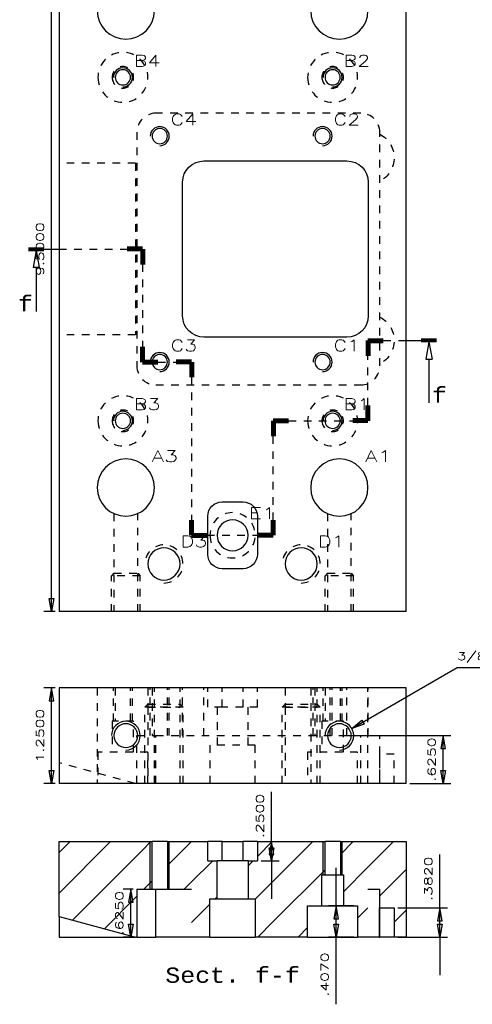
# Model space of a CAD drawing. Header units: inches. Extents: x 3 to 351, y 4 to 271.
# Tile 407 of 530: x 230 to 236, y 123 to 136. Entities that reach past the tile are written whole.
import ezdxf
from ezdxf.enums import TextEntityAlignment as Align

# ---------------------------------------------------------------- set-up
doc = ezdxf.new("R2010")
doc.units = ezdxf.units.IN
doc.header["$LTSCALE"] = 0.5
doc.header["$MEASUREMENT"] = 0
doc.linetypes.add('DIVIDE', pattern=[0.393701, 0.19685, -0.098425, 0, -0.098425])
doc.linetypes.add('HIDDEN', pattern=[0.225, 0.15, -0.075])
doc.layers.add('MFB', color=7, linetype='Continuous')
doc.layers.add('STR_1', color=7, linetype='Continuous')
doc.styles.add('VERO0-Simplex', font='simplex_.ttf')
doc.styles.add('VERO2-Courier New', font='cour.ttf')

# ---------------------------------------------------------------- blocks, each defined once
blk = doc.blocks.new('ArrowheadClosed')
at = {"color": 0}
for p, q in [((0, 0), (-1, 0.176)), ((-1, 0.176), (-1, -0.176)), ((-1, -0.176), (0, 0))]:
    blk.add_line(p, q, dxfattribs=at)
blk = doc.blocks.new('ArrowheadSection')
at = {"color": 0}
for p, q in [((0, 1), (-1, 1)), ((0, 0.5), (-1, 0.5)), ((0, 0), (-1, 0)), ((0, -0.5), (-1, -0.5)), ((0, -1), (-1, -1))]:
    blk.add_line(p, q, dxfattribs=at)
blk = doc.blocks.new('ArrowheadSectionClosed')
at = {"color": 0}
for p, q in [((0, 0.02), (-1, 0.02)), ((0, 0.01), (-1, 0.01)), ((0, 0), (-1, 0)), ((0, -0.01), (-1, -0.01)), ((0, -0.02), (-1, -0.02)), ((-0.5, -0.02), (-0.7, -0.298)), ((-0.5, -0.02), (-0.3, -0.298)), ((-0.7, -0.298), (-0.3, -0.298)), ((-0.5, -0.298), (-0.5, -1))]:
    blk.add_line(p, q, dxfattribs=at)

msp = doc.modelspace()

# ---------------------------------------------------------------- linework, layer by layer
at = {"layer": 'MFB', "color": 56, "linetype": 'Continuous'}
for p, q in [((234.243, 126.533), (235.624, 127.331)), ((235.624, 127.331), (237.044, 127.331)), ((234.131, 126.44), (235.542, 126.44)), ((235.442, 125.815), (235.442, 126.44)), ((235.006, 125.815), (235.542, 125.815)), ((233.19, 125.052), (233.19, 125.703)), ((233.056, 125.052), (233.29, 125.052)), ((233.19, 124.802), (233.19, 125.052)), ((235.399, 124.184), (235.399, 124.881)), ((233.056, 124.802), (233.29, 124.802)), ((233.19, 124.802), (233.19, 124.302)), ((234.04, 124.209), (234.04, 124.709)), ((231.376, 124.427), (231.247, 124.427)), ((231.347, 123.802), (231.347, 124.427)), ((234.271, 124.209), (233.94, 124.209)), ((234.04, 123.802), (234.04, 124.209)), ((234.849, 124.184), (235.499, 124.184)), ((235.399, 123.802), (235.399, 124.184)), ((231.376, 123.802), (231.247, 123.802)), ((234.271, 123.802), (233.94, 123.802)), ((234.04, 122.92), (234.04, 123.802)), ((234.849, 123.802), (235.499, 123.802)), ((235.399, 123.802), (235.399, 123.302))]:
    msp.add_line(p, q, dxfattribs=at)
at = {"layer": 'MFB', "color": 190, "linetype": 'Continuous'}
for p, q in [((231.08, 125.052), (230.406, 124.377)), ((230.55, 125.052), (230.406, 124.908)), ((230.406, 124.07), (230.406, 125.052)), ((230.406, 125.052), (231.5, 125.052)), ((231.611, 125.052), (231.5, 124.941)), ((231.5, 125.052), (231.625, 125.052)), ((231.625, 124.427), (231.625, 125.052)), ((231.826, 125.052), (231.625, 125.052)), ((232.141, 125.052), (231.826, 124.737)), ((231.826, 125.052), (231.826, 124.427)), ((231.826, 125.052), (232.143, 125.052)), ((232.143, 125.052), (232.356, 125.052)), ((232.356, 124.802), (232.356, 125.052)), ((232.543, 125.052), (232.356, 125.052)), ((232.543, 125.052), (232.818, 125.052)), ((233.006, 125.052), (232.818, 125.052)), ((233.202, 125.052), (233.006, 124.856)), ((233.006, 125.052), (233.214, 125.052)), ((233.006, 125.052), (233.006, 124.802)), ((233.732, 125.052), (233.214, 124.534)), ((233.214, 125.052), (233.893, 125.052)), ((233.893, 124.616), (233.893, 125.052)), ((234.094, 125.052), (233.893, 125.052)), ((234.262, 125.052), (234.094, 124.883)), ((234.094, 125.052), (234.094, 124.616)), ((234.094, 125.052), (234.456, 125.052)), ((234.793, 125.052), (234.456, 124.715)), ((234.456, 125.052), (234.956, 125.052)), ((234.956, 125.052), (234.956, 123.802)), ((231.5, 124.941), (230.582, 124.023)), ((232.421, 124.802), (232.143, 124.524)), ((232.356, 124.802), (232.478, 124.802)), ((232.478, 124.302), (232.478, 124.802)), ((232.884, 124.802), (232.478, 124.802)), ((232.952, 124.802), (232.884, 124.734)), ((232.884, 124.802), (232.884, 124.302)), ((232.884, 124.802), (233.006, 124.802)), ((233.893, 124.682), (233.214, 124.004)), ((233.853, 124.209), (233.853, 124.616)), ((233.853, 124.616), (233.893, 124.616)), ((233.893, 124.616), (234.094, 124.616)), ((234.094, 124.616), (234.134, 124.616)), ((234.456, 124.715), (234.134, 124.393)), ((234.134, 124.616), (234.134, 124.209)), ((234.956, 124.685), (234.611, 124.34)), ((231.625, 124.536), (231.516, 124.427)), ((232.143, 124.524), (232.046, 124.427)), ((233.214, 124.534), (232.978, 124.298)), ((231.426, 124.427), (231.426, 123.802)), ((231.426, 124.427), (231.5, 124.427)), ((231.5, 124.427), (231.625, 124.427)), ((231.625, 124.427), (231.826, 124.427)), ((231.826, 124.427), (232.143, 124.427)), ((234.456, 124.427), (234.611, 124.427)), ((234.611, 124.184), (234.611, 124.427)), ((231.426, 124.337), (231, 123.911)), ((232.384, 124.234), (232.143, 123.994)), ((232.384, 123.802), (232.384, 124.302)), ((232.384, 124.302), (232.478, 124.302)), ((232.478, 124.328), (232.452, 124.302)), ((232.478, 124.302), (232.884, 124.302)), ((232.884, 124.302), (232.978, 124.302)), ((232.978, 124.302), (232.978, 123.802)), ((233.665, 123.802), (233.665, 124.209)), ((233.665, 124.209), (233.853, 124.209)), ((233.853, 124.209), (234.134, 124.209)), ((234.134, 124.209), (234.321, 124.209)), ((234.321, 124.209), (234.321, 123.802)), ((234.456, 124.185), (234.321, 124.05)), ((234.609, 124.184), (234.611, 124.184)), ((234.609, 123.802), (234.609, 124.184)), ((234.611, 124.184), (234.799, 124.184)), ((234.611, 123.802), (234.611, 124.184)), ((234.799, 124.184), (234.799, 123.802)), ((234.956, 124.154), (234.799, 123.998)), ((230.406, 124.07), (231.406, 123.802)), ((230.406, 124.07), (230.406, 123.802)), ((233.214, 124.004), (233.012, 123.802)), ((233.665, 123.925), (233.543, 123.802)), ((230.406, 123.802), (231.406, 123.802)), ((231.426, 123.802), (231.406, 123.802)), ((231.426, 123.806), (231.421, 123.802)), ((231.426, 123.802), (231.676, 123.802)), ((232.143, 123.802), (231.676, 123.802)), ((232.384, 123.802), (232.143, 123.802)), ((232.384, 123.802), (232.978, 123.802)), ((233.214, 123.802), (232.978, 123.802)), ((233.665, 123.802), (233.214, 123.802)), ((233.665, 123.802), (234.321, 123.802)), ((234.456, 123.802), (234.321, 123.802)), ((234.609, 123.802), (234.456, 123.802)), ((234.609, 123.802), (234.611, 123.802)), ((234.799, 123.802), (234.611, 123.802)), ((234.956, 123.802), (234.799, 123.802))]:
    msp.add_line(p, q, dxfattribs=at)
at = {"layer": 'MFB', "color": 2, "linetype": 'Continuous'}
for p, q in [((231.601, 124.427), (231.601, 125.052)), ((231.851, 124.427), (231.851, 125.052)), ((233.868, 124.616), (233.868, 125.052)), ((234.118, 124.616), (234.118, 125.052))]:
    msp.add_line(p, q, dxfattribs=at)
at = {"layer": 'MFB', "color": 96, "linetype": 'Continuous'}
for p, q in [((232.543, 124.802), (232.543, 125.052)), ((232.818, 124.802), (232.818, 125.052)), ((231.676, 123.802), (231.676, 124.427))]:
    msp.add_line(p, q, dxfattribs=at)
at = {"layer": 'STR_1', "color": 56, "linetype": 'Continuous'}
for p, q in [((230.306, 128.065), (230.306, 137.565)), ((230.356, 128.065), (230.206, 128.065)), ((230.356, 127.065), (230.206, 127.065)), ((230.306, 125.815), (230.306, 127.065)), ((230.356, 125.815), (230.206, 125.815))]:
    msp.add_line(p, q, dxfattribs=at)
at = {"layer": 'STR_1', "color": 190, "linetype": 'Continuous'}
for p, q in [((230.406, 137.565), (230.406, 128.065)), ((234.956, 128.065), (234.956, 137.565)), ((232.306, 133.97), (234.181, 133.97)), ((232.026, 131.94), (232.026, 133.69)), ((234.461, 133.69), (234.461, 131.94)), ((234.181, 131.66), (232.306, 131.66)), ((232.543, 129.502), (232.818, 129.502)), ((232.356, 128.815), (232.356, 129.315)), ((233.006, 129.315), (233.006, 128.815)), ((232.818, 128.627), (232.543, 128.627)), ((234.956, 128.065), (230.406, 128.065)), ((230.406, 127.065), (230.406, 125.815)), ((234.956, 127.065), (230.406, 127.065)), ((234.956, 125.815), (234.956, 127.065)), ((234.956, 125.815), (230.406, 125.815))]:
    msp.add_line(p, q, dxfattribs=at)
at = {"layer": 'STR_1', "color": 254, "linetype": 'HIDDEN'}
for p, q in [((234.361, 134.595), (231.676, 134.595)), ((231.426, 134.345), (231.426, 131.285)), ((234.611, 131.285), (234.611, 134.345)), ((231.406, 133.94), (230.406, 133.94)), ((231.406, 133.94), (231.406, 131.69)), ((231.406, 131.69), (230.406, 131.69)), ((231.676, 131.035), (234.361, 131.035)), ((231.124, 129.349), (231.124, 128.065)), ((231.437, 128.065), (231.437, 129.349)), ((233.924, 129.349), (233.924, 128.065)), ((234.237, 128.065), (234.237, 129.349)), ((231.124, 128.568), (231.093, 128.536)), ((231.093, 128.065), (231.093, 128.536)), ((231.468, 128.536), (231.093, 128.536)), ((231.124, 128.568), (231.437, 128.568)), ((231.437, 128.568), (231.468, 128.536)), ((231.468, 128.065), (231.468, 128.536)), ((233.924, 128.568), (233.893, 128.536)), ((233.893, 128.065), (233.893, 128.536)), ((234.268, 128.536), (233.893, 128.536)), ((233.924, 128.568), (234.237, 128.568)), ((234.237, 128.568), (234.268, 128.536)), ((234.268, 128.065), (234.268, 128.536)), ((230.906, 127.065), (230.906, 125.815)), ((231.118, 126.629), (231.118, 127.065)), ((231.143, 127.065), (231.143, 126.629)), ((231.344, 126.629), (231.344, 127.065)), ((231.368, 126.629), (231.368, 127.065)), ((231.57, 127.065), (231.57, 126.815)), ((231.601, 126.44), (231.601, 127.065)), ((231.625, 127.065), (231.625, 126.44)), ((231.656, 125.815), (231.656, 127.065)), ((231.826, 126.44), (231.826, 127.065)), ((231.851, 126.44), (231.851, 127.065)), ((231.992, 126.815), (231.992, 127.065)), ((232.026, 126.44), (232.026, 127.065)), ((232.306, 126.44), (232.306, 127.065)), ((232.356, 126.815), (232.356, 127.065)), ((232.543, 126.815), (232.543, 127.065)), ((232.818, 126.815), (232.818, 127.065)), ((233.006, 126.815), (233.006, 127.065)), ((233.37, 127.065), (233.37, 126.815)), ((233.706, 127.065), (233.706, 125.815)), ((233.736, 126.44), (233.736, 127.065)), ((233.76, 127.065), (233.76, 126.44)), ((233.792, 126.815), (233.792, 127.065)), ((233.868, 126.629), (233.868, 127.065)), ((233.893, 127.065), (233.893, 126.629)), ((233.961, 126.44), (233.961, 127.065)), ((233.986, 126.44), (233.986, 127.065)), ((234.094, 126.629), (234.094, 127.065)), ((234.118, 126.629), (234.118, 127.065)), ((234.181, 126.44), (234.181, 127.065)), ((234.456, 125.815), (234.456, 127.065)), ((234.461, 126.44), (234.461, 127.065)), ((231.57, 126.854), (231.531, 126.815)), ((231.531, 125.815), (231.531, 126.815)), ((232.031, 126.815), (231.531, 126.815)), ((231.57, 126.854), (231.992, 126.854)), ((231.57, 126.815), (231.992, 126.815)), ((231.57, 126.815), (231.57, 125.815)), ((231.992, 126.854), (232.031, 126.815)), ((231.992, 125.815), (231.992, 126.815)), ((232.031, 125.815), (232.031, 126.815)), ((232.543, 126.815), (232.356, 126.815)), ((232.478, 126.815), (232.478, 126.315)), ((232.818, 126.815), (232.543, 126.815)), ((233.006, 126.815), (232.818, 126.815)), ((232.884, 126.315), (232.884, 126.815)), ((233.37, 126.854), (233.331, 126.815)), ((233.331, 125.815), (233.331, 126.815)), ((233.831, 126.815), (233.331, 126.815)), ((233.37, 126.854), (233.792, 126.854)), ((233.37, 126.815), (233.792, 126.815)), ((233.37, 126.815), (233.37, 125.815)), ((233.792, 126.854), (233.831, 126.815)), ((233.792, 125.815), (233.792, 126.815)), ((233.831, 125.815), (233.831, 126.815)), ((231.103, 126.629), (231.103, 126.222)), ((231.384, 126.629), (231.103, 126.629)), ((231.384, 126.222), (231.384, 126.629)), ((233.853, 126.629), (233.853, 126.222)), ((234.134, 126.629), (233.853, 126.629)), ((234.134, 126.222), (234.134, 126.629)), ((231.426, 126.44), (231.676, 126.44)), ((231.426, 125.815), (231.426, 126.44)), ((231.676, 125.815), (231.676, 126.44)), ((231.676, 126.44), (234.361, 126.44)), ((234.361, 126.44), (234.611, 126.44)), ((234.361, 125.815), (234.361, 126.44)), ((234.611, 126.197), (234.611, 126.44)), ((232.384, 126.315), (232.384, 125.815)), ((232.978, 126.315), (232.384, 126.315)), ((232.978, 125.815), (232.978, 126.315)), ((230.915, 126.222), (230.915, 125.815)), ((231.571, 126.222), (230.915, 126.222)), ((231.571, 125.815), (231.571, 126.222)), ((233.665, 126.222), (233.665, 125.815)), ((234.321, 126.222), (233.665, 126.222)), ((234.321, 125.815), (234.321, 126.222)), ((234.609, 126.197), (234.609, 125.815)), ((234.609, 126.197), (234.611, 126.197)), ((234.611, 125.815), (234.611, 126.197)), ((234.799, 126.197), (234.611, 126.197)), ((234.799, 125.815), (234.799, 126.197)), ((231.406, 125.815), (230.406, 126.083))]:
    msp.add_line(p, q, dxfattribs=at)
at = {"layer": 'STR_1', "color": 100, "linetype": 'Continuous'}
for p, q in [((230.005, 132.815), (230.405, 132.815)), ((234.956, 131.617), (235.356, 131.617))]:
    msp.add_line(p, q, dxfattribs=at)
at = {"layer": 'STR_1', "color": 100, "linetype": 'DIVIDE'}
for p, q in [((230.405, 132.815), (231.5, 132.815)), ((231.5, 132.815), (231.5, 131.335)), ((234.456, 130.565), (234.456, 131.617)), ((234.456, 131.617), (234.956, 131.617)), ((231.5, 131.335), (232.143, 131.335)), ((232.143, 131.335), (232.143, 129.065)), ((233.214, 129.065), (233.214, 130.565)), ((233.214, 130.565), (234.456, 130.565)), ((232.143, 129.065), (233.214, 129.065))]:
    msp.add_line(p, q, dxfattribs=at)
at = {"layer": 'STR_1', "color": 190, "linetype": 'Continuous', "extrusion": (0, 0, -1)}
for centre, radius in [((-231.281, 135.94), 0.375), ((-234.081, 135.94), 0.375), ((-231.243, 135.065), 0.1), ((-233.993, 135.065), 0.1), ((-231.726, 134.295), 0.1), ((-233.861, 134.295), 0.1), ((-231.726, 131.335), 0.1), ((-233.861, 131.335), 0.1), ((-231.243, 130.565), 0.1), ((-233.993, 130.565), 0.1), ((-231.281, 129.69), 0.375), ((-234.081, 129.69), 0.375), ((-232.681, 129.065), 0.203), ((-231.781, 128.69), 0.211), ((-233.581, 128.69), 0.211), ((-231.281, 126.44), 0.156), ((-234.081, 126.44), 0.156)]:
    msp.add_circle(centre, radius, dxfattribs=at)
at = {"layer": 'STR_1', "color": 254, "linetype": 'HIDDEN', "extrusion": (0, 0, -1)}
for centre, radius in [((-231.243, 135.065), 0.328), ((-233.993, 135.065), 0.328), ((-231.243, 135.065), 0.141), ((-233.993, 135.065), 0.141), ((-231.243, 130.565), 0.328), ((-233.993, 130.565), 0.328), ((-231.243, 130.565), 0.141), ((-233.993, 130.565), 0.141), ((-232.681, 129.065), 0.297)]:
    msp.add_circle(centre, radius, dxfattribs=at)
at = {"layer": 'STR_1', "color": 2, "linetype": 'Continuous'}
for centre, radius in [((231.243, 135.065), 0.125), ((233.993, 135.065), 0.125), ((231.726, 134.295), 0.125), ((233.861, 134.295), 0.125), ((231.726, 131.335), 0.125), ((233.861, 131.335), 0.125), ((231.243, 130.565), 0.125), ((233.993, 130.565), 0.125), ((231.281, 126.44), 0.188), ((234.081, 126.44), 0.188)]:
    msp.add_arc(centre, radius, 270, 180, dxfattribs=at)
at = {"layer": 'STR_1', "color": 254, "linetype": 'HIDDEN'}
for centre, start, end in [((231.676, 134.345), 90, 180), ((234.361, 134.345), 0, 90), ((234.361, 134.345), 354.25, 0), ((231.676, 131.285), 180, 270), ((234.361, 131.285), 270, 0), ((234.361, 131.285), 0, 5.75), ((231.781, 128.69), 270, 180), ((233.581, 128.69), 270, 180)]:
    msp.add_arc(centre, 0.25, start, end, dxfattribs=at)
at = {"layer": 'STR_1', "color": 254, "linetype": 'HIDDEN', "extrusion": (0, 0, -1)}
for centre, start, end in [((-234.456, 134.012), 116.5674, 116.802), ((-234.456, 134.012), 116.802, 243.198), ((-234.456, 131.617), 116.802, 243.198), ((-234.456, 131.617), 243.198, 243.4326)]:
    msp.add_arc(centre, 0.344, start, end, dxfattribs=at)
at = {"layer": 'STR_1', "color": 190, "linetype": 'Continuous', "extrusion": (0, 0, -1)}
for centre, radius, start, end in [((-232.306, 133.69), 0.28, 0, 90), ((-234.181, 133.69), 0.28, 90, 180), ((-232.306, 131.94), 0.28, 270, 0), ((-234.181, 131.94), 0.28, 180, 270), ((-232.543, 129.315), 0.188, 0, 90), ((-232.818, 129.315), 0.188, 90, 180), ((-232.543, 128.815), 0.188, 270, 0), ((-232.818, 128.815), 0.188, 180, 270)]:
    msp.add_arc(centre, radius, start, end, dxfattribs=at)

# ---------------------------------------------------------------- block references
at = {"layer": 'MFB', "color": 56, "linetype": 'Continuous', "extrusion": (0, 0, -1), "xscale": 0.170138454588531, "yscale": 0.170138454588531, "zscale": 0.170138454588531}
for p, rotation in [((-234.243, 126.533), 330.0000000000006), ((-235.442, 125.815), 270), ((-233.19, 124.802), 270), ((-231.347, 123.802), 270), ((-234.04, 123.802), 270), ((-235.399, 123.802), 270)]:
    msp.add_blockref('ArrowheadClosed', p, dxfattribs=dict(at, rotation=rotation))
at = {"layer": 'MFB', "color": 56, "linetype": 'Continuous', "xscale": 0.170138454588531, "yscale": 0.170138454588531, "zscale": 0.170138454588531, "rotation": 90}
for p in [(235.442, 126.44), (233.19, 125.052), (231.347, 124.427), (234.04, 124.209), (235.399, 124.184)]:
    msp.add_blockref('ArrowheadClosed', p, dxfattribs=at)
at = {"layer": 'STR_1', "color": 100, "linetype": 'Continuous', "extrusion": (0, 0, -1), "xscale": 0.2, "yscale": 0.8160000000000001}
msp.add_blockref('ArrowheadSectionClosed', (-230.005, 132.815), dxfattribs=at)
at = {"layer": 'STR_1', "color": 100, "linetype": 'DIVIDE', "xscale": 0.2, "yscale": 0.024}
for p in [(231.5, 132.815), (232.143, 131.335), (234.456, 130.565), (233.214, 129.065)]:
    msp.add_blockref('ArrowheadSection', p, dxfattribs=at)
at = {"layer": 'STR_1', "color": 100, "linetype": 'DIVIDE', "extrusion": (0, 0, -1), "xscale": 0.2, "yscale": 0.024}
for p, rotation in [((-231.5, 132.815), 90), ((-232.143, 131.335), 90), ((-234.456, 130.565), 270), ((-233.214, 129.065), 270)]:
    msp.add_blockref('ArrowheadSection', p, dxfattribs=dict(at, rotation=rotation))
at = {"layer": 'STR_1', "color": 100, "linetype": 'DIVIDE', "xscale": 0.2, "yscale": 0.024}
for p, rotation in [((234.456, 131.617), 90), ((231.5, 131.335), 270), ((233.214, 130.565), 90), ((232.143, 129.065), 270)]:
    msp.add_blockref('ArrowheadSection', p, dxfattribs=dict(at, rotation=rotation))
at = {"layer": 'STR_1', "color": 100, "linetype": 'DIVIDE', "extrusion": (0, 0, -1), "xscale": 0.2, "yscale": 0.024}
for p in [(-234.456, 131.617), (-231.5, 131.335), (-233.214, 130.565), (-232.143, 129.065)]:
    msp.add_blockref('ArrowheadSection', p, dxfattribs=at)
at = {"layer": 'STR_1', "color": 100, "linetype": 'Continuous', "xscale": 0.2, "yscale": 0.8160000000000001}
msp.add_blockref('ArrowheadSectionClosed', (235.356, 131.617), dxfattribs=at)
at = {"layer": 'STR_1', "color": 56, "linetype": 'Continuous', "extrusion": (0, 0, -1), "xscale": 0.170138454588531, "yscale": 0.170138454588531, "zscale": 0.170138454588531, "rotation": 270}
for p in [(-230.306, 128.065), (-230.306, 125.815)]:
    msp.add_blockref('ArrowheadClosed', p, dxfattribs=at)
at = {"layer": 'STR_1', "color": 56, "linetype": 'Continuous', "xscale": 0.170138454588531, "yscale": 0.170138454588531, "zscale": 0.170138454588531, "rotation": 90}
msp.add_blockref('ArrowheadClosed', (230.306, 127.065), dxfattribs=at)

# ---------------------------------------------------------------- texts
at = {"layer": 'MFB', "color": 7, "linetype": 'Continuous'}
for s, height, style, width, p, p2 in [('B4', 0.15, 'VERO0-Simplex', 1.10599, (231.385, 135.207), (231.735, 135.207)), ('B2', 0.15, 'VERO0-Simplex', 1.10599, (234.135, 135.207), (234.485, 135.207)), ('C4', 0.15, 'VERO0-Simplex', 1.10599, (231.868, 134.437), (232.218, 134.437)), ('C2', 0.15, 'VERO0-Simplex', 1.10599, (234.003, 134.437), (234.353, 134.437)), ('C3', 0.15, 'VERO0-Simplex', 1.10599, (231.868, 131.477), (232.218, 131.477)), ('C1', 0.15, 'VERO0-Simplex', 1.214131, (234.003, 131.477), (234.353, 131.477)), ('B3', 0.15, 'VERO0-Simplex', 1.10599, (231.385, 130.707), (231.735, 130.707)), ('B1', 0.15, 'VERO0-Simplex', 1.214131, (234.135, 130.707), (234.485, 130.707)), ('A3', 0.15, 'VERO0-Simplex', 1.185358, (231.617, 130.026), (231.967, 130.026)), ('A1', 0.15, 'VERO0-Simplex', 1.310455, (234.417, 130.026), (234.767, 130.026)), ('E1', 0.15, 'VERO0-Simplex', 1.42338, (232.895, 129.279), (233.245, 129.279)), ('D3', 0.15, 'VERO0-Simplex', 1.214546, (232.001, 128.91), (232.351, 128.91)), ('D1', 0.15, 'VERO0-Simplex', 1.346222, (233.801, 128.91), (234.151, 128.91)), ('3/8 x 16 UNC', 0.1, 'VERO0-Simplex', 1.257339, (235.624, 127.431), (237.044, 127.431)), ('Sect. f-f', 0.2, 'VERO2-Courier New', 0.932229, (231.799, 123.202), (233.562, 123.202))]:
    msp.add_text(s, height=height, dxfattribs=dict(at, style=style, width=width)).set_placement(p, p2, align=Align.FIT)
at = {"layer": 'MFB', "color": 7, "linetype": 'Continuous', "style": 'VERO0-Simplex', "width": 1.376302}
for s, p, p2 in [('.6250', (235.342, 125.837), (235.342, 126.417)), ('.2500', (233.09, 125.098), (233.09, 125.678)), ('.3820', (235.299, 124.276), (235.299, 124.856)), ('.6250', (231.247, 123.825), (231.247, 124.405)), ('.4070', (233.94, 123.02), (233.94, 123.6))]:
    msp.add_text(s, height=0.1, rotation=90, dxfattribs=at).set_placement(p, p2, align=Align.FIT)
at = {"layer": 'STR_1', "color": 230, "linetype": 'Continuous', "style": 'VERO0-Simplex'}
for s, width, p, p2 in [('9.5000', 1.358929, (230.206, 132.465), (230.206, 133.165)), ('1.2500', 1.410379, (230.206, 126.09), (230.206, 126.79))]:
    msp.add_text(s, height=0.1, rotation=90, dxfattribs=dict(at, width=width)).set_placement(p, p2, align=Align.FIT)
at = {"layer": 'STR_1', "color": 7, "linetype": 'Continuous', "style": 'VERO2-Courier New', "width": 0.932229}
for p, p2 in [((229.869, 131.999), (230.065, 131.999)), ((235.296, 130.801), (235.492, 130.801))]:
    msp.add_text('f', height=0.2, dxfattribs=at).set_placement(p, p2, align=Align.FIT)

doc.saveas('drawing.dxf')
